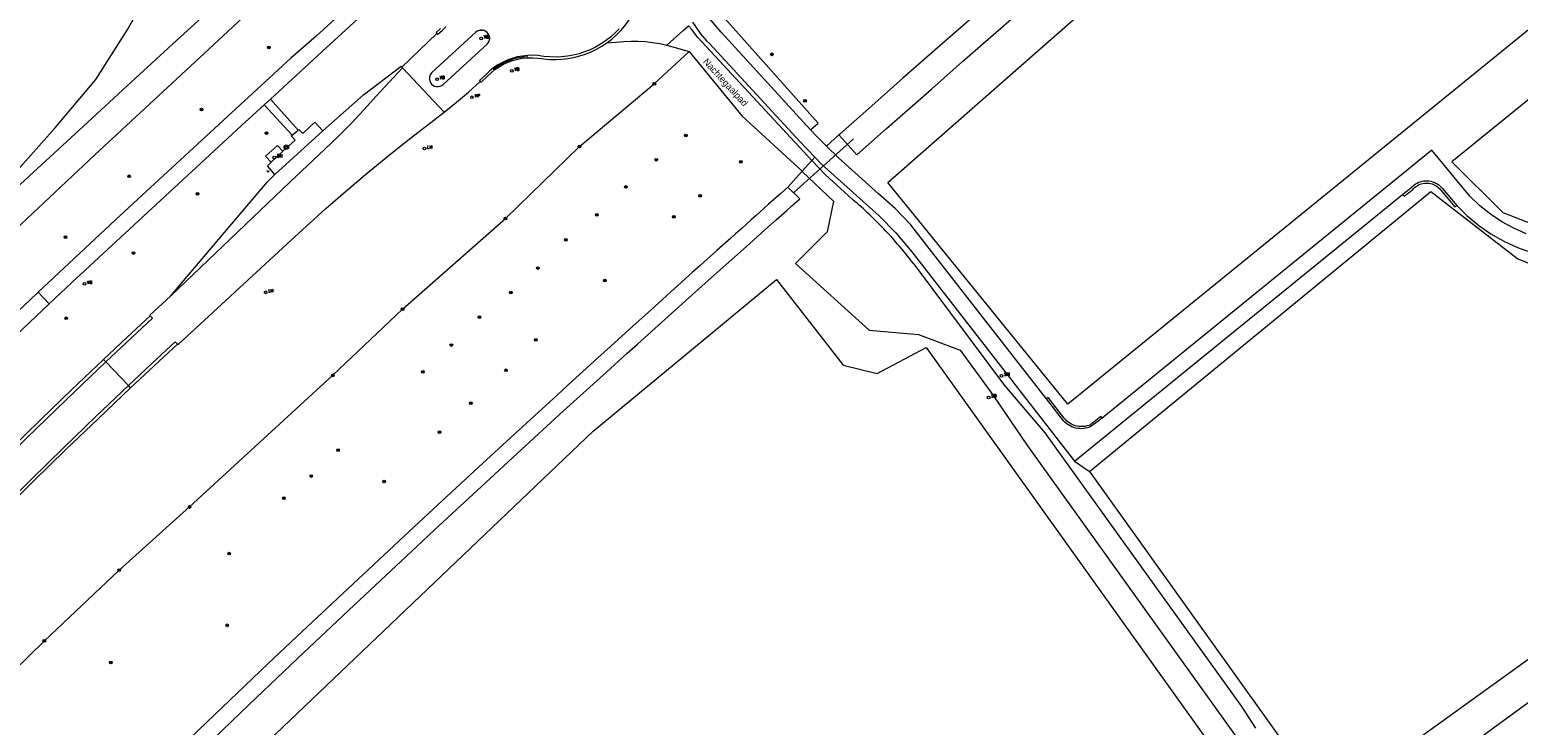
# Model space of a CAD drawing. Header units: metres. Extents: x 138165 to 154469, y 480134 to 494189.
# Tile 354 of 656: x 149433 to 149708, y 483028 to 483157. Entities that reach past the tile are written whole.
import ezdxf

# ---------------------------------------------------------------- set-up
doc = ezdxf.new("R2010")
doc.units = ezdxf.units.M
doc.header["$LTSCALE"] = 0.001
doc.header["$MEASUREMENT"] = 0
for name, color, linetype, lineweight in [('TOP-L-duiker', 7, 'Continuous', 0), ('TOP-L-topo objecten punt', 7, 'Continuous', 0), ('TOP-L-topo objecten vlak', 7, 'Continuous', 0), ('TOP-L-verharding vangrail', 7, 'Continuous', 0), ('TOP-T-topo huisnummering naamgeving', 7, 'Continuous', 0)]:
    doc.layers.add(name, color=color, linetype=linetype, lineweight=lineweight)
doc.styles.add('Style-INTL_ISO', font='INTL_ISO.shx')
doc.styles.add('Style-STANDARD', font='STANDARD.shx')

# ---------------------------------------------------------------- blocks, each defined once
blk = doc.blocks.new('24')
at = {"layer": 'TOP-L-topo objecten punt', "color": 7, "linetype": 'Continuous', "lineweight": 0}
for radius in [0.025, 0.0182, 0.0115, 0.005]:
    blk.add_circle((0, 0), radius, dxfattribs=at)
blk = doc.blocks.new('131')
at = {"layer": 'TOP-L-topo objecten punt', "color": 7, "linetype": 'Continuous', "lineweight": 0}
blk.add_circle((0, 0), 0.025, dxfattribs=at)
at = {"layer": 'TOP-L-topo objecten punt', "color": 7, "linetype": 'Continuous', "lineweight": 0, "style": 'Style-STANDARD'}
blk.add_text('SM', height=0.06, dxfattribs=at).set_placement((0.0483, 0))
blk = doc.blocks.new('117')
at = {"layer": 'TOP-L-topo objecten punt', "color": 7, "linetype": 'Continuous', "lineweight": 0}
blk.add_circle((0, 0), 0.025, dxfattribs=at)
at = {"layer": 'TOP-L-topo objecten punt', "color": 7, "linetype": 'Continuous', "lineweight": 0, "style": 'Style-STANDARD'}
blk.add_text('BH', height=0.06, dxfattribs=at).set_placement((0.0483, 0))
blk = doc.blocks.new('10')
at = {"layer": 'TOP-L-topo objecten punt', "linetype": 'Continuous', "lineweight": 0}
blk.add_circle((0, 0), 0.0125, dxfattribs=at)
blk = doc.blocks.new('17')
at = {"layer": 'TOP-L-topo objecten punt', "color": 7, "linetype": 'Continuous', "lineweight": 0}
blk.add_circle((0, 0), 0.025, dxfattribs=at)
at = {"layer": 'TOP-L-topo objecten punt', "color": 7, "linetype": 'Continuous', "lineweight": 0, "style": 'Style-STANDARD'}
blk.add_text('HP', height=0.06, dxfattribs=at).set_placement((0.0483, 0))
blk = doc.blocks.new('16')
at = {"layer": 'TOP-L-topo objecten punt', "color": 7, "linetype": 'Continuous', "lineweight": 0}
blk.add_circle((0, 0), 0.025, dxfattribs=at)
at = {"layer": 'TOP-L-topo objecten punt', "color": 7, "linetype": 'Continuous', "lineweight": 0, "style": 'Style-STANDARD'}
blk.add_text('LM', height=0.06, dxfattribs=at).set_placement((0.0483, 0))
blk = doc.blocks.new('14')
at = {"layer": 'TOP-L-topo objecten punt', "color": 7, "linetype": 'Continuous', "lineweight": 0}
blk.add_circle((0, 0), 0.025, dxfattribs=at)
at = {"layer": 'TOP-L-topo objecten punt', "color": 7, "linetype": 'Continuous', "lineweight": 0, "style": 'Style-STANDARD'}
blk.add_text('VB', height=0.06, dxfattribs=at).set_placement((0.0483, 0))
blk = doc.blocks.new('175')
at = {"layer": 'TOP-L-topo objecten punt', "color": 7, "linetype": 'Continuous', "lineweight": 0}
blk.add_circle((0, 0), 0.025, dxfattribs=at)
at = {"layer": 'TOP-L-topo objecten punt', "color": 7, "linetype": 'Continuous', "lineweight": 0, "style": 'Style-STANDARD'}
blk.add_text('SB', height=0.06, dxfattribs=at).set_placement((0.0483, 0))
blk = doc.blocks.new('27')
at = {"layer": 'TOP-L-topo objecten punt', "color": 7, "linetype": 'Continuous', "lineweight": 0}
for radius in [0.0415, 0.025]:
    blk.add_circle((0, 0), radius, dxfattribs=at)

msp = doc.modelspace()

# ---------------------------------------------------------------- linework, layer by layer
at = {"layer": 'TOP-L-duiker', "flags": 128}
msp.add_lwpolyline([(149584.89, 483136.7), (149573.83, 483126.78)], dxfattribs=at)
at = {"layer": 'TOP-L-topo objecten vlak', "flags": 128}
for points in [[(149591.2, 483128.6), (149630.99, 483163.55), (149637.16, 483168.97), (149645.43, 483176.16), (149652.84, 483182.53), (149656.44, 483185.6), (149663.02, 483191.16), (149670.91, 483197.61), (149679.14, 483204.38), (149686.92, 483210.82), (149696.48, 483218.78), (149705.33, 483226.18), (149713.63, 483233.18), (149719.6, 483238.24), (149727.94, 483245.35), (149736.23, 483252.45), (149770.09, 483206.05), (149624.52, 483087.64), (149591.2, 483128.6)], [(149711.91, 483247.13), (149703.12, 483240.02), (149693.7, 483232.35), (149685.92, 483225.97), (149675.56, 483217.43), (149672.52, 483214.9), (149662.2, 483206.31), (149652.76, 483198.39), (149642.45, 483189.68), (149632.01, 483180.79), (149619.82, 483170.33), (149607.56, 483159.71), (149599.44, 483152.64), (149594.03, 483147.89), (149588.26, 483142.81), (149582.33, 483137.56), (149582.16, 483137.41)], [(149582.16, 483137.41), (149585.5, 483133.73), (149590.97, 483138.58), (149599.27, 483145.89), (149605.04, 483150.96), (149613.53, 483158.38), (149619.52, 483163.59), (149630.11, 483172.75), (149641.7, 483182.7), (149653.96, 483193.03), (149665.76, 483202.92), (149678.88, 483213.87), (149687.84, 483221.31), (149695.7, 483227.82), (149708.19, 483238.11)], [(149426.88, 483127), (149437.32, 483138.66), (149444.86, 483147.64), (149450.65, 483156.77), (149457.32, 483168.51), (149463.4, 483180.24), (149469.7, 483193.95), (149472.77, 483199.99), (149475.05, 483203), (149476.63, 483204.78), (149478.7, 483204.08)], [(149695.47, 483132.44), (149704.9, 483123.06), (149711.51, 483120.48), (149744.09, 483119.87), (149760.95, 483108.4), (149775.63, 483088.09), (149827.82, 483125.71), (149775.84, 483197.73), (149695.47, 483132.44)], [(149498.38, 483183.72), (149495.93, 483186.69), (149484.55, 483176.79), (149474.35, 483168.23), (149465.99, 483160.55), (149459.06, 483154.18), (149451.41, 483147.15), (149445.79, 483141.97), (149437.94, 483134.74), (149432.58, 483129.79), (149425.87, 483123.6), (149338.8, 483039.31)], [(149329.24, 483022.5), (149333.19, 483026.33), (149342.01, 483035), (149357.7, 483050.36), (149370.6, 483062.9), (149385.66, 483077.48), (149398.11, 483089.47), (149408.67, 483099.58), (149422.62, 483112.89), (149430.03, 483119.92), (149444.72, 483133.72), (149453.94, 483142.32), (149465.76, 483153.25), (149490.6, 483176.41), (149498.38, 483183.72)], [(149504.57, 483184.03), (149503.83, 483183.02), (149503.16, 483181.98), (149502.56, 483180.9), (149502.03, 483179.78), (149501.56, 483178.63), (149498.24, 483170.24), (149497.84, 483169.2), (149497.38, 483168.19), (149496.86, 483167.21), (149496.28, 483166.26), (149495.64, 483165.35), (149494.95, 483164.47), (149494.21, 483163.65), (149493.41, 483162.86), (149485.56, 483155.69), (149480.89, 483151.57), (149465.27, 483137.16), (149449.42, 483122.56), (149434.2, 483108.33)], [(149508.57, 483183.76), (149506.79, 483181.98), (149506.15, 483181.15), (149505.57, 483180.29), (149505.06, 483179.38), (149504.62, 483178.44), (149504.25, 483177.47), (149500.36, 483167.86), (149499.86, 483166.73), (149499.29, 483165.63), (149498.65, 483164.57), (149497.95, 483163.56), (149497.18, 483162.59), (149496.35, 483161.67), (149495.46, 483160.81), (149487.45, 483153.49), (149477.14, 483144.02)], [(149436.28, 483106.18), (149440.45, 483110.11), (149456, 483124.56), (149471.74, 483139.11), (149476.01, 483142.98), (149477.14, 483144.02), (149487.45, 483153.49), (149495.46, 483160.81), (149496.35, 483161.67), (149497.18, 483162.59), (149497.95, 483163.56), (149498.65, 483164.57), (149499.29, 483165.63), (149499.86, 483166.73), (149500.36, 483167.86), (149504.25, 483177.47), (149504.62, 483178.44), (149505.06, 483179.38), (149505.57, 483180.29), (149506.15, 483181.15), (149506.79, 483181.98)], [(149576.96, 483138.37), (149578.33, 483139.59), (149558.09, 483162.33), (149566.71, 483169.73)], [(149539.32, 483154.41), (149540.22, 483155.11), (149541.07, 483155.88), (149541.87, 483156.71), (149542.62, 483157.58), (149543.3, 483158.51), (149543.92, 483159.47), (149544.47, 483160.48), (149544.95, 483161.52), (149545.36, 483162.6), (149545.7, 483163.69), (149545.96, 483164.81), (149546.15, 483165.94)], [(149555.16, 483158.25), (149555.66, 483157.44), (149556.64, 483156.09), (149557.75, 483154.82), (149558.29, 483154.28), (149575.02, 483136.14), (149577.76, 483133.32)], [(149576.96, 483138.37), (149560.45, 483156.4), (149557.91, 483159.33)], [(149501.44, 483149.92), (149507.88, 483156.13)], [(149515.65, 483156.73), (149515.35, 483156.59), (149515.07, 483156.39), (149506.97, 483148.95), (149506.75, 483148.69), (149506.6, 483148.39), (149506.52, 483148.06), (149506.51, 483147.72), (149506.57, 483147.39), (149506.71, 483147.08), (149506.92, 483146.81), (149507.18, 483146.59), (149507.48, 483146.43), (149507.81, 483146.34), (149508.15, 483146.33), (149508.48, 483146.39), (149508.79, 483146.53), (149509.07, 483146.73), (149517.17, 483154.18), (149517.38, 483154.44), (149517.53, 483154.75), (149517.61, 483155.07)], [(149508.58, 483157.05), (149507.77, 483156.33), (149507.88, 483156.13)], [(149507.88, 483156.13), (149508.06, 483156.01), (149508.85, 483156.68), (149509.58, 483157.4)], [(149515.65, 483156.73), (149515.99, 483156.79), (149516.32, 483156.78)], [(149516.32, 483156.78), (149515.99, 483156.79), (149515.65, 483156.73)], [(149541.59, 483156.99), (149540.8, 483156.19), (149539.96, 483155.45), (149539.06, 483154.77), (149538.15, 483154.17), (149537.2, 483153.63), (149536.21, 483153.16), (149535.2, 483152.75), (149534.16, 483152.42), (149533.1, 483152.15), (149532.02, 483151.96), (149530.94, 483151.83), (149529.85, 483151.78), (149528.75, 483151.81), (149527.66, 483151.9), (149526.58, 483152.07), (149525.62, 483152.12), (149524.65, 483152.09), (149523.7, 483151.99), (149522.75, 483151.81), (149521.82, 483151.55), (149520.91, 483151.22), (149520.03, 483150.81), (149519.19, 483150.34), (149518.39, 483149.8), (149517.63, 483149.2), (149516.93, 483148.54), (149515.77, 483147.48), (149515.92, 483147.29)], [(149517.55, 483155.74), (149517.41, 483156.05), (149517.21, 483156.32), (149516.95, 483156.54), (149516.65, 483156.69), (149516.32, 483156.78)], [(149517.55, 483155.74), (149517.62, 483155.41), (149517.61, 483155.07)], [(149517.61, 483155.07), (149517.62, 483155.41), (149517.55, 483155.74)], [(149550.4, 483154), (149553.42, 483156.69), (149554.4, 483157.56)], [(149577.17, 483132.67), (149556.09, 483155.4), (149554.93, 483156.96), (149554.4, 483157.56)], [(149397.09, 483006.47), (149435.36, 483043.91), (149449.19, 483056.96), (149462.21, 483068.65), (149488.65, 483092.98), (149501.57, 483105.22), (149520.6, 483121.97), (149534.25, 483135.28), (149548.08, 483146.83), (149554.51, 483152.8)], [(149515.92, 483147.29), (149516.11, 483147.14), (149517.24, 483148.24), (149517.91, 483148.88), (149518.63, 483149.47), (149519.4, 483150), (149520.21, 483150.46), (149521.05, 483150.85), (149521.93, 483151.16), (149522.83, 483151.41), (149523.74, 483151.58), (149524.67, 483151.67), (149525.6, 483151.68), (149526.53, 483151.61), (149527.64, 483151.45), (149528.75, 483151.36), (149529.87, 483151.34), (149530.99, 483151.4), (149532.1, 483151.53), (149533.2, 483151.73), (149534.29, 483152.01), (149535.35, 483152.35), (149536.39, 483152.77), (149537.4, 483153.25), (149538.38, 483153.8), (149539.32, 483154.41)], [(149539.32, 483154.41), (149541.05, 483154.54), (149542.39, 483154.68), (149543.74, 483154.74), (149545.08, 483154.73), (149546.42, 483154.65), (149547.76, 483154.51), (149549.09, 483154.29), (149550.4, 483154)], [(149550.4, 483154), (149554.51, 483152.8)], [(149554.51, 483152.8), (149564.22, 483140.92), (149575.39, 483130.7)], [(149458.65, 483107.64), (149480.71, 483128.7), (149487.2, 483134.75), (149489.64, 483137.12), (149492.03, 483139.55), (149494.37, 483142.03), (149496.66, 483144.55), (149501.57, 483149.82)], [(149486.85, 483138.18), (149494.31, 483144.82), (149501.29, 483150.12), (149501.44, 483149.92)], [(149501.57, 483149.82), (149501.44, 483149.92)], [(149501.57, 483149.82), (149509.25, 483141.61)], [(149509.25, 483141.61), (149511.52, 483143.44), (149513.75, 483145.34), (149515.92, 483147.29)], [(149476.01, 483142.98), (149471.74, 483139.11), (149456, 483124.56), (149440.45, 483110.11), (149436.28, 483106.18), (149425.03, 483095.58), (149409.71, 483080.88), (149394.28, 483065.9), (149379.26, 483051.16), (149364.92, 483037.03), (149356.95, 483029.17)], [(149459.99, 483098.75), (149460.11, 483098.65), (149480.25, 483117.27), (149483.8, 483120.55), (149487.4, 483123.79), (149491.04, 483126.97), (149494.73, 483130.11), (149498.46, 483133.19), (149502.23, 483136.22), (149507.32, 483140.13), (149509.25, 483141.61)], [(149477.14, 483144.02), (149476.01, 483142.98)], [(149481.14, 483137.35), (149476.01, 483142.98)], [(149477.14, 483144.02), (149482.28, 483138.3)], [(149482.28, 483138.3), (149482.41, 483138.41), (149483.11, 483137.68), (149485.37, 483139.76), (149486.85, 483138.18)], [(149486.85, 483138.18), (149477.97, 483130.11)], [(149479.46, 483134.38), (149481.71, 483136.45), (149480.98, 483137.24), (149481.14, 483137.35)], [(149481.14, 483137.35), (149482.28, 483138.3)], [(149579.91, 483135.34), (149578.18, 483137.03), (149576.96, 483138.37)], [(149582.16, 483137.41), (149579.91, 483135.34)], [(149477.27, 483132.36), (149476.24, 483133.5), (149478.44, 483135.47), (149479.46, 483134.38)], [(149477.27, 483132.36), (149479.46, 483134.38)], [(149577.17, 483132.67), (149577.76, 483133.32)], [(149577.76, 483133.32), (149579, 483132.03), (149580.23, 483130.9), (149589.61, 483122.43), (149592.71, 483119.32), (149595.65, 483115.82), (149625.73, 483077.14)], [(149620.52, 483088.62), (149598.01, 483117.51), (149595.45, 483120.77), (149592.6, 483123.79), (149589.51, 483126.55), (149589.5, 483126.55), (149582.76, 483132.6), (149582.13, 483133.16), (149579.91, 483135.34)], [(149709.18, 483119.15), (149706.88, 483120.16), (149704.67, 483121.36), (149702.57, 483122.76), (149700.61, 483124.32), (149698.79, 483126.06), (149691.74, 483134.62), (149630.84, 483085.09)], [(149477.97, 483130.11), (149476.62, 483131.72), (149477.27, 483132.36)], [(149572.73, 483127.76), (149575.39, 483130.7)], [(149575.39, 483130.7), (149575.49, 483130.61), (149581.18, 483125.17), (149580.02, 483119.53), (149574.16, 483113.67), (149587.79, 483101.3), (149596.92, 483100.54), (149604.62, 483097.64), (149610.76, 483089.21), (149617.01, 483079.98), (149655.8, 483025.91)], [(149575.39, 483130.7), (149577.17, 483132.67)], [(149659.26, 483027.77), (149656.64, 483031.76), (149620.33, 483082.36), (149612.86, 483091.1), (149596.32, 483113.19), (149596.01, 483113.6), (149595.67, 483114.04), (149595.38, 483114.41), (149595.04, 483114.84), (149594.7, 483115.27), (149594.35, 483115.69), (149594, 483116.12), (149593.7, 483116.48), (149593.34, 483116.9), (149593.03, 483117.25), (149592.67, 483117.67), (149592.31, 483118.08), (149591.94, 483118.49), (149591.57, 483118.9), (149591.25, 483119.24), (149590.87, 483119.64), (149590.49, 483120.04), (149590.11, 483120.44), (149589.78, 483120.78), (149589.4, 483121.17), (149589.01, 483121.55), (149588.67, 483121.88), (149588.28, 483122.27), (149587.88, 483122.65), (149587.48, 483123.03), (149587.08, 483123.4), (149586.73, 483123.72), (149586.32, 483124.09), (149585.91, 483124.45), (149585.56, 483124.77), (149585.14, 483125.12), (149584.73, 483125.48), (149579.62, 483130.07), (149577.17, 483132.67)], [(149572.73, 483127.76), (149571.43, 483126.59), (149569.2, 483124.6), (149567.56, 483123.13), (149566.98, 483122.61), (149565.95, 483121.69), (149564.23, 483120.14), (149563.11, 483119.14), (149562.19, 483118.31), (149559.66, 483116.05), (149556.55, 483113.26), (149555.1, 483111.96), (149551.75, 483108.95), (149548.17, 483105.72), (149544.04, 483101.99), (149540.05, 483098.38), (149537.59, 483096.15), (149532.91, 483091.89), (149530.18, 483089.4), (149522.3, 483082.18), (149515.58, 483076), (149508.95, 483069.87), (149502.84, 483064.2), (149492.36, 483054.41), (149482.94, 483045.56), (149476.74, 483039.7), (149465.32, 483028.83), (149454.7, 483018.65)], [(149458.65, 483107.64), (149476.55, 483128.69), (149477.97, 483130.11)], [(149464.88, 483024.11), (149473.21, 483032.12), (149482.16, 483040.64), (149492.66, 483050.57), (149504.18, 483061.37), (149507.45, 483064.41), (149516.92, 483073.18), (149522.75, 483078.55), (149531.32, 483086.4), (149539.24, 483093.59), (149543.02, 483097.01), (149544.96, 483098.76), (149550.7, 483103.92), (149555.1, 483107.87), (149559.21, 483111.54), (149562.35, 483114.34), (149565.73, 483117.34), (149568.53, 483119.85), (149570.59, 483121.7), (149572.54, 483123.45), (149573.48, 483124.29), (149574.95, 483125.61), (149572.73, 483127.76)], [(149686.33, 483126.38), (149687.89, 483127.62), (149687.99, 483127.73), (149688.22, 483127.96), (149688.47, 483128.17), (149688.74, 483128.36), (149689.02, 483128.52), (149689.31, 483128.66), (149689.62, 483128.77), (149689.94, 483128.86), (149690.26, 483128.91), (149690.58, 483128.94), (149690.91, 483128.94), (149691.23, 483128.91), (149691.55, 483128.86), (149691.87, 483128.77), (149692.18, 483128.66), (149692.47, 483128.52), (149692.76, 483128.36), (149693.02, 483128.17), (149693.27, 483127.96), (149693.5, 483127.73), (149693.71, 483127.48), (149696.35, 483124.39)], [(149686.33, 483126.38), (149686.64, 483126.06), (149688.23, 483127.31), (149688.37, 483127.48), (149688.58, 483127.68), (149688.8, 483127.86), (149689.04, 483128.02), (149689.29, 483128.16), (149689.55, 483128.28), (149689.82, 483128.38), (149690.09, 483128.45), (149690.38, 483128.49), (149690.66, 483128.51), (149690.95, 483128.51), (149691.23, 483128.48), (149691.51, 483128.43), (149691.79, 483128.35), (149692.05, 483128.25), (149692.31, 483128.12), (149692.56, 483127.98), (149692.79, 483127.81), (149693.01, 483127.62), (149693.21, 483127.42), (149693.39, 483127.2), (149696.03, 483124.12), (149696.35, 483124.39)], [(149625.73, 483077.14), (149686.33, 483126.38)], [(149628.49, 483075.23), (149691.57, 483126.98), (149707.66, 483114.48), (149713.09, 483112.36), (149737.55, 483113.94), (149743.06, 483112.44), (149754.51, 483105.4), (149770.35, 483084.28), (149672.46, 483013.72)], [(149696.35, 483124.39), (149698.3, 483122.45), (149700.42, 483120.69), (149702.68, 483119.12), (149705.07, 483117.76), (149707.57, 483116.61), (149710.16, 483115.68)], [(149428.59, 482979.47), (149450.11, 483000), (149536.77, 483082.66), (149570.68, 483110.71), (149582.98, 483094.88), (149589.25, 483093.31), (149598.32, 483098.12), (149654.89, 483019.11), (149656.54, 483009.41), (149655.36, 483002.62), (149650.87, 482998.26), (149494.5, 482886.43)], [(149434.2, 483108.33), (149434.02, 483108.15), (149420.69, 483095.56), (149407.64, 483083.01), (149392.19, 483068.06), (149362.86, 483039.17)], [(149364.92, 483037.03), (149379.26, 483051.16), (149394.28, 483065.9), (149409.71, 483080.88), (149425.03, 483095.58), (149436.28, 483106.18)], [(149436.28, 483106.18), (149434.2, 483108.33)], [(149454.93, 483103.96), (149454.86, 483104.08), (149458.65, 483107.64)], [(149446.3, 483095.91), (149450.61, 483099.95), (149454.93, 483103.96)], [(149446.73, 483095.46), (149455.33, 483103.57), (149454.93, 483103.96)], [(149459.99, 483098.75), (149459.56, 483099.19), (149455.22, 483095.14), (149450.9, 483091.08)], [(149451.31, 483090.65), (149455.64, 483094.71), (149459.99, 483098.75)], [(149375.47, 483026.16), (149389.41, 483040.04), (149403.39, 483053.89), (149417.4, 483067.7), (149423.1, 483073.42), (149428.84, 483079.11), (149434.62, 483084.75), (149440.44, 483090.35), (149446.3, 483095.91)], [(149375.86, 483025.75), (149389.78, 483039.62), (149403.73, 483053.47), (149417.71, 483067.28), (149424.9, 483074.39), (149432.14, 483081.46), (149439.41, 483088.48), (149446.73, 483095.46)], [(149446.73, 483095.46), (149446.3, 483095.91)], [(149450.9, 483091.08), (149446.73, 483095.46)], [(149450.9, 483091.08), (149444.88, 483085.37), (149438.9, 483079.61), (149432.97, 483073.81), (149427.07, 483067.98), (149421.2, 483062.1), (149407.44, 483048.58), (149393.72, 483035.02), (149380.04, 483021.41)], [(149380.4, 483021.03), (149394.09, 483034.63), (149407.82, 483048.2), (149421.59, 483061.72), (149427.45, 483067.58), (149433.36, 483073.41), (149439.3, 483079.2), (149445.29, 483084.94), (149451.31, 483090.65)], [(149451.31, 483090.65), (149450.9, 483091.08)], [(149630.84, 483085.09), (149630.58, 483085.39), (149628.75, 483083.87), (149628.71, 483083.85), (149628.37, 483083.72), (149628.02, 483083.62), (149627.67, 483083.55), (149627.31, 483083.51), (149626.95, 483083.51), (149626.58, 483083.53), (149626.23, 483083.59), (149625.88, 483083.67), (149625.54, 483083.79), (149625.2, 483083.94), (149624.89, 483084.11), (149624.59, 483084.31), (149624.31, 483084.54), (149624.05, 483084.79), (149623.81, 483085.06), (149620.86, 483088.86), (149620.52, 483088.62)], [(149630.84, 483085.09), (149628.94, 483083.64), (149628.83, 483083.57), (149628.49, 483083.42), (149628.14, 483083.3), (149627.78, 483083.21), (149627.42, 483083.15), (149627.05, 483083.12), (149626.68, 483083.13), (149626.31, 483083.16), (149625.95, 483083.23), (149625.59, 483083.33), (149625.25, 483083.46), (149624.92, 483083.62), (149624.6, 483083.81), (149624.3, 483084.03), (149624.02, 483084.27), (149623.76, 483084.53), (149623.53, 483084.82), (149620.52, 483088.62)], [(149625.73, 483077.14), (149628.49, 483075.23)], [(149628.49, 483075.23), (149672.46, 483013.72)], [(149718.48, 483037.41), (149717.74, 483038.43), (149673.07, 483005.82)]]:
    msp.add_lwpolyline(points, dxfattribs=at)
at = {"layer": 'TOP-L-verharding vangrail', "flags": 128}
msp.add_lwpolyline([(149524.68, 483151.87), (149523.82, 483151.8), (149522.96, 483151.66), (149522.12, 483151.45), (149521.3, 483151.18), (149520.51, 483150.84), (149519.74, 483150.44), (149519.01, 483149.99), (149518.31, 483149.47)], dxfattribs=at)

# ---------------------------------------------------------------- block references
at = {"layer": 'TOP-L-topo objecten punt', "xscale": 10, "yscale": 10, "zscale": 10}
for name, p in [('14', (149516.06, 483155.22)), ('24', (149476.86, 483153.58)), ('24', (149569.78, 483152.3)), ('14', (149521.73, 483149.24)), ('14', (149507.94, 483147.72)), ('24', (149548.08, 483146.83)), ('17', (149514.38, 483144.36)), ('24', (149464.41, 483142.11)), ('24', (149575.92, 483143.69)), ('24', (149476.4, 483137.73)), ('24', (149553.89, 483137.31)), ('117', (149477.86, 483133.25)), ('27', (149480.07, 483135.15)), ('16', (149505.6, 483134.88)), ('24', (149534.25, 483135.28)), ('10', (149476.71, 483130.66)), ('24', (149548.45, 483132.83)), ('24', (149564.09, 483132.45)), ('24', (149451.05, 483129.76)), ('24', (149542.83, 483127.79)), ('24', (149463.66, 483126.53)), ('24', (149556.55, 483126.15)), ('24', (149537.45, 483122.64)), ('24', (149551.69, 483122.26)), ('24', (149520.6, 483121.97)), ('24', (149439.27, 483118.51)), ('24', (149531.72, 483118.04)), ('24', (149451.82, 483115.58)), ('24', (149526.56, 483112.81)), ('14', (149442.77, 483109.87)), ('16', (149476.26, 483108.32)), ('24', (149521.58, 483108.27)), ('24', (149538.95, 483110.52)), ('24', (149439.38, 483103.52)), ('24', (149501.57, 483105.22)), ('24', (149515.79, 483103.73)), ('24', (149510.57, 483098.58)), ('24', (149526.16, 483099.54)), ('24', (149488.65, 483092.98)), ('24', (149505.31, 483093.64)), ('24', (149520.67, 483093.91)), ('131', (149612.23, 483092.88)), ('175', (149609.86, 483088.89)), ('24', (149514.17, 483087.85)), ('24', (149508.4, 483082.46)), ('24', (149489.63, 483079.15)), ('24', (149484.69, 483074.37)), ('24', (149498.13, 483073.37)), ('24', (149479.64, 483070.27)), ('24', (149462.21, 483068.65)), ('24', (149469.52, 483060.03)), ('24', (149449.19, 483056.96)), ('24', (149469.14, 483046.78)), ('24', (149435.36, 483043.91)), ('24', (149447.62, 483039.9))]:
    msp.add_blockref(name, p, dxfattribs=at)

# ---------------------------------------------------------------- texts
at = {"layer": 'TOP-T-topo huisnummering naamgeving', "style": 'Style-INTL_ISO'}
msp.add_text('Nachtegaalpad', height=1.25, rotation=312.6, dxfattribs=at).set_placement((149556.99, 483150.85))

doc.saveas('drawing.dxf')
